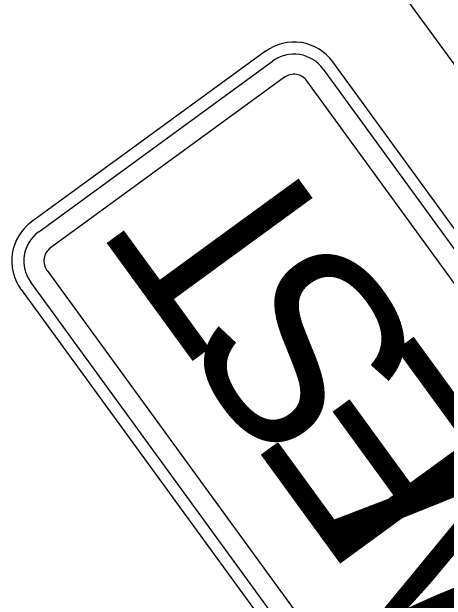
# Model space of a CAD drawing. Extents: x 1581789 to 1622364, y 1043167 to 1103486.
# Drawn here: x 1608803.73 to 1608812.73, y 1092772.16 to 1092784.35 of the extents above; entities that cross this region are included whole.
import ezdxf

# ---------------------------------------------------------------- set-up
doc = ezdxf.new("R2010")
doc.units = 0
doc.layers.add('RD_PD_ALT1_TX', color=7, linetype='Continuous')

msp = doc.modelspace()

# ---------------------------------------------------------------- linework, layer by layer
at = {"layer": 'RD_PD_ALT1_TX'}
for p, q in [((1608810.674, 1092786.311), (1608821.564, 1092771.369)), ((1608810.679, 1092786.304), (1608821.57, 1092771.362))]:
    msp.add_line(p, q, dxfattribs=at)
for points in [[(1608808.988, 1092783.531), (1608804.139, 1092779.997)], [(1608804.287, 1092779.794), (1608809.135, 1092783.329)], [(1608818.631, 1092771.998), (1608810.385, 1092783.311)], [(1608810.183, 1092783.164), (1608818.429, 1092771.85)], [(1608809.381, 1092782.992), (1608804.532, 1092779.458)], [(1608818.093, 1092771.605), (1608809.847, 1092782.919)], [(1608804.459, 1092778.992), (1608812.705, 1092767.678)], [(1608812.368, 1092767.433), (1608804.122, 1092778.747)], [(1608803.92, 1092778.599), (1608812.166, 1092767.286)]]:
    msp.add_lwpolyline(points, dxfattribs=at)
for centre, radius, start, end in [((1608809.577, 1092782.722), 1, 36.0867, 126.0869), ((1608809.577, 1092782.722), 0.75, 36.0867, 126.0869), ((1608809.577, 1092782.722), 0.333, 36.0867, 126.0869), ((1608804.728, 1092779.188), 1, 126.0866, 216.0868), ((1608804.728, 1092779.188), 0.75, 126.0866, 216.0868), ((1608804.728, 1092779.188), 0.333, 126.0866, 216.0868)]:
    msp.add_arc(centre, radius, start, end, dxfattribs=at)

# ---------------------------------------------------------------- texts
for s, p in [('T', (1608810.78, 1092779.375)), ('S', (1608812.458, 1092777.072)), ('E', (1608814.026, 1092774.921)), ('W', (1608816.183, 1092771.962))]:
    msp.add_text(s, height=4, rotation=126.0866, dxfattribs=at).set_placement(p)

doc.saveas('drawing.dxf')
